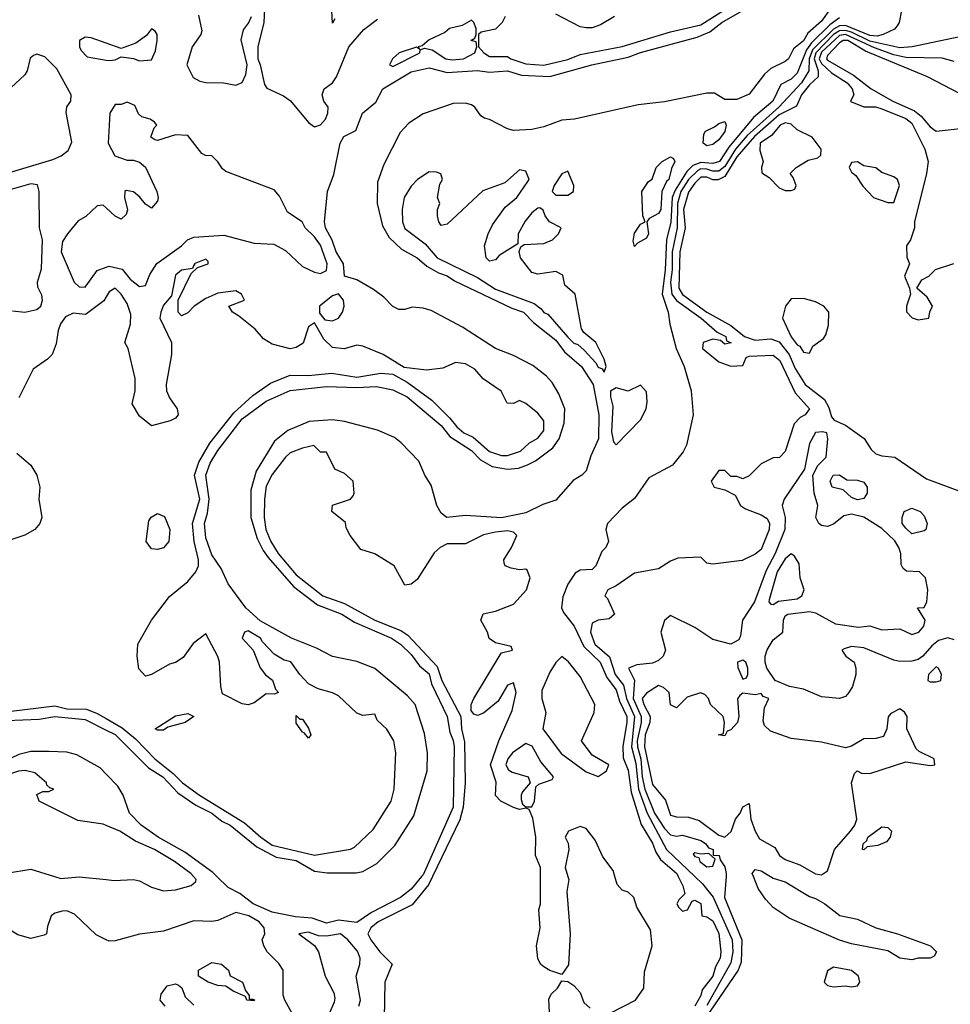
# Model space of a CAD drawing. Header units: inches. Extents: x 2348341 to 2479810, y 460419 to 613669.
# Tile 489 of 656: x 2409713 to 2412797, y 549577 to 552839. Entities that reach past the tile are written whole.
import ezdxf

# ---------------------------------------------------------------- set-up
doc = ezdxf.new("R2010")
doc.units = ezdxf.units.IN
doc.header["$MEASUREMENT"] = 0
for name, color, linetype in [('C4504', 7, 'Continuous'), ('C4505', 7, 'Continuous'), ('C4514', 7, 'Continuous'), ('C4515', 7, 'Continuous')]:
    doc.layers.add(name, color=color, linetype=linetype)

msp = doc.modelspace()

# ---------------------------------------------------------------- linework, layer by layer
at = {"layer": 'C4504', "color": 2, "elevation": 22}
for points in [[(2410000, 549790.7), (2409966.3, 549806.3), (2409895.1, 549875.1), (2409870, 549886), (2409854.4, 549885.6), (2409830, 549879), (2409818, 549870), (2409805.4, 549834.6), (2409802, 549810), (2409794.4, 549805.6), (2409750, 549795.1), (2409707.3, 549807.3), (2409669.8, 549829.8), (2409590, 549907), (2409572, 549930), (2409547.6, 549970), (2409547.2, 549992.8), (2409552.3, 550000)], [(2409828.5, 550000), (2409850, 549993.4), (2409910, 549999.1), (2410000, 549989.7)]]:
    msp.add_lwpolyline(points, dxfattribs=at)
at = {"layer": 'C4505', "color": 2}
for points, elevation in [([(2410000, 552761.7), (2409950, 552779.3), (2409930, 552782), (2409912, 552770), (2409911.3, 552750), (2409916.9, 552736.9), (2409936.9, 552716.9), (2410000, 552705.8)], 22), ([(2409669, 552330), (2409823.3, 552376.7), (2409851.3, 552388.7), (2409874.2, 552405.8), (2409886, 552434), (2409867.6, 552532.4), (2409869.6, 552550.4), (2409882.7, 552570), (2409883.7, 552590), (2409836.5, 552676.5), (2409796.2, 552716.2), (2409770, 552725.2), (2409758.8, 552721.2), (2409748.2, 552711.8), (2409738, 552670), (2409730, 552657.2), (2409670, 552600.9)], 22), ([(2409690, 551874.3), (2409730, 551870.3), (2409770, 551879.3), (2409783.7, 551890), (2409789.4, 551910), (2409786.6, 551926.6), (2409773.2, 551953.2), (2409772.7, 551970), (2409785.6, 552014.4), (2409789.3, 552110), (2409779.5, 552150), (2409778, 552270), (2409772, 552292), (2409750, 552296), (2409650, 552266.6)], 22), ([(2410000, 552216.1), (2409990, 552225.2), (2409970, 552222.7), (2409932.3, 552187.7), (2409906.6, 552173.4), (2409871.3, 552130), (2409855.3, 552104.7), (2409850.8, 552070), (2409894, 551970), (2409910, 551954), (2409930, 551953.4), (2409970, 552008.2), (2410000, 552019.4)], 22), ([(2410000, 551920.7), (2409992.2, 551907.8), (2409935.1, 551864.9), (2409930, 551862), (2409890, 551866.6), (2409865.5, 551854.5), (2409848.8, 551831.2), (2409840.5, 551810), (2409834.6, 551765.4), (2409820.5, 551730), (2409806, 551714), (2409758.3, 551681.7), (2409710, 551586)], 22), ([(2409703.4, 551403.4), (2409750, 551363), (2409770.4, 551330), (2409780.3, 551290), (2409777, 551250), (2409786.3, 551190), (2409780.3, 551170), (2409763.1, 551150), (2409730, 551131.1), (2409684.4, 551115.6)], 22), ([(2409630, 550541.7), (2409830, 550565.6), (2409870, 550556.1), (2409934.7, 550554.7), (2409970, 550540.2), (2410000, 550523.3)], 22), ([(2409670, 550517.1), (2409778, 550522), (2409830, 550530.2), (2409930, 550520.2), (2410000, 550485.2)], 18), ([(2410000, 550339.4), (2409980.1, 550360.1), (2409903.1, 550403.1), (2409870, 550412), (2409810, 550414), (2409750, 550414), (2409710, 550404.2), (2409659.6, 550380.4), (2409575.9, 550324.1), (2409521.8, 550278.2), (2409497.8, 550242.2), (2409470, 550185.6), (2409450, 550160.5), (2409382.4, 550090), (2409322.8, 550037.2), (2409303.8, 550010), (2409289.7, 550000)], 18), ([(2410000, 550168.8), (2409990, 550173), (2409905.8, 550185.8), (2409778, 550250), (2409770, 550272), (2409790, 550282), (2409810, 550282), (2409826, 550290), (2409813.6, 550293.6), (2409803.1, 550303.1), (2409802, 550310), (2409763.7, 550343.7), (2409731.4, 550351.4), (2409709.4, 550349.4), (2409653, 550330), (2409550, 550252.9), (2409478.3, 550141.7), (2409367.1, 550032.9), (2409340.8, 550000)], 22), ([(2409552.3, 550000), (2409555.5, 550004.5), (2409569.5, 550010.5), (2409610, 550013.4), (2409670, 550010.8), (2409750, 550024), (2409828.5, 550000)], 22)]:
    msp.add_lwpolyline(points, dxfattribs=dict(at, elevation=elevation))
at = {"layer": 'C4514', "color": 2}
for points, elevation in [([(2410000, 549989.7), (2410026.9, 549986.9), (2410090, 549990.5), (2410110, 549986), (2410150, 549964.4), (2410190, 549953), (2410230, 549955.5), (2410282, 549970), (2410296.6, 549983.4), (2410298, 549990), (2410289.3, 550000)], 22), ([(2411045, 550000), (2411010, 549958.4), (2410974.9, 549930), (2410879.3, 549880.7), (2410830, 549847.8), (2410770, 549855.6), (2410730, 549845.8), (2410682, 549862), (2410626.8, 549866.8), (2410550, 549882), (2410487, 549910), (2410443.3, 549943.3), (2410403.7, 549963.7), (2410366.2, 550000)], 18), ([(2411081.1, 550000), (2411067.7, 549972.3), (2411013.7, 549906.3), (2410901.1, 549850), (2410876.9, 549830), (2410867.4, 549810), (2410876.4, 549790), (2410906.4, 549750), (2410947.7, 549710), (2410923.6, 549650), (2410920.9, 549530)], 22), ([(2411529.9, 550000), (2411533, 549990), (2411526.8, 549950), (2411537, 549810), (2411532.2, 549707.8), (2411510, 549675.3), (2411470, 549689), (2411450, 549701.2), (2411439, 549710), (2411430, 549728), (2411426, 549770), (2411438, 549830), (2411434, 549890), (2411439, 549910), (2411439.2, 550000)], 22), ([(2411670, 549547.7), (2411754, 549590), (2411782, 549630), (2411784, 549684), (2411809.3, 549770), (2411803.1, 549823.1), (2411758.6, 549898.6), (2411748.7, 549930), (2411730, 549948.7), (2411710, 549955.3), (2411693.2, 549973.2), (2411685.8, 550000)], 22), ([(2411895.4, 550000), (2411911.1, 549968.9), (2411916.9, 549943.1), (2411896.9, 549923.1), (2411891.3, 549910), (2411896.9, 549896.9), (2411910, 549884.7), (2411926, 549890), (2411942, 549918), (2411950, 549922), (2411970, 549911), (2411974, 549870), (2411990, 549866), (2412010, 549853), (2412030, 549811), (2412036.4, 549750), (2412034, 549730), (2412019, 549701), (2412010, 549669.5), (2411975.3, 549624.7), (2411970, 549605.2), (2411950.3, 549570)], 22), ([(2411950.8, 550000), (2411975.9, 549975.9), (2412011.2, 549931.2), (2412073.7, 549790), (2412076.3, 549750), (2412070, 549714), (2411990, 549572.1)], 26), ([(2412054.1, 550000), (2412049.1, 549930), (2412106.4, 549790), (2412103.7, 549716.3), (2412093.7, 549690), (2411984.5, 549530)], 30), ([(2412201.6, 550000), (2412210, 549994.9), (2412250, 549982), (2412330, 549933.4), (2412350, 549927.7), (2412381, 549910), (2412430.7, 549870.7), (2412490, 549859.1), (2412550.4, 549830.4), (2412622, 549810), (2412731.3, 549770), (2412751.3, 549750), (2412743.6, 549736.4), (2412730, 549729.2), (2412690, 549729), (2412670, 549724), (2412630, 549729), (2412590, 549754), (2412470, 549777.2), (2412430, 549789.3), (2412262.5, 549862.5), (2412210, 549897.2), (2412184.8, 549924.8), (2412160.1, 549960.1), (2412144.7, 550000)], 30), ([(2410634.2, 549514.2), (2410592, 549590), (2410586.8, 549606.8), (2410586, 549690), (2410571.6, 549711.6), (2410533.2, 549750), (2410522.7, 549770), (2410517.2, 549790), (2410525.2, 549810), (2410523.7, 549830), (2410507, 549850), (2410472.3, 549870), (2410430, 549880.7), (2410370, 549854.7), (2410350, 549851.2), (2410290, 549853.3), (2410190, 549818.4), (2410110, 549809.5), (2410030, 549786.6), (2410010, 549786), (2410000, 549790.7)], 22), ([(2410837.2, 549570), (2410842.7, 549590), (2410828.7, 549670), (2410840.9, 549710), (2410842, 549730), (2410832.5, 549752.5), (2410800.7, 549790), (2410776, 549810), (2410730, 549802.6), (2410703.6, 549803.6), (2410670, 549815.8), (2410638.8, 549810), (2410690, 549771), (2410704, 549750), (2410725.5, 549670), (2410754.4, 549614.4), (2410757.3, 549597.3), (2410755.9, 549584.1), (2410740.7, 549550)], 22), ([(2410195.3, 549570), (2410179, 549590), (2410182, 549610), (2410202, 549638), (2410230, 549644.7), (2410239.8, 549639.8), (2410250.8, 549630.8), (2410261.6, 549601.6), (2410290, 549574)], 22), ([(2411469, 549550), (2411466.8, 549593.2), (2411474, 549610), (2411495.3, 549630), (2411510, 549654), (2411530, 549652), (2411550, 549638.8), (2411570, 549616), (2411583, 549583), (2411603.4, 549563.4)], 22)]:
    msp.add_lwpolyline(points, dxfattribs=dict(at, elevation=elevation))
for points, elevation in [([(2410474, 549594), (2410486, 549594), (2410490.9, 549590.9), (2410490, 549588), (2410466, 549590), (2410462, 549602), (2410420.4, 549620.4), (2410396.4, 549636.4), (2410370, 549639), (2410338, 549650), (2410306, 549670), (2410306, 549690), (2410350, 549714.8), (2410382, 549710), (2410404.7, 549690), (2410411.1, 549671.1), (2410451.3, 549650), (2410462, 549622), (2410474, 549606)], 22), ([(2412410, 549699.3), (2412390, 549688), (2412378.8, 549650), (2412390, 549638.8), (2412410, 549634.8), (2412450, 549637.3), (2412470, 549634), (2412490, 549638), (2412497.2, 549650), (2412492.7, 549670), (2412470, 549689)], 34)]:
    msp.add_lwpolyline(points, close=True, dxfattribs=dict(at, elevation=elevation))
at = {"layer": 'C4515', "color": 2}
for points, elevation in [([(2412430, 552919.3), (2412370, 552835.1), (2412325.4, 552794.6), (2412310, 552769.8), (2412277.5, 552742.5), (2412260.5, 552710), (2412250, 552700.7), (2412202, 552678), (2412181.5, 552658.5), (2412130, 552593.2), (2412090, 552575.3), (2412050, 552575.3), (2412016, 552596), (2411990, 552596), (2411850, 552567.6), (2411762.9, 552557.1), (2411552, 552510), (2411510, 552506.3), (2411450, 552484.7), (2411410, 552475.6), (2411350, 552472.3), (2411330, 552478), (2411270, 552509.2), (2411253.2, 552513.2), (2411241.2, 552521.2), (2411222, 552550), (2411210, 552557.2), (2411190, 552562.7), (2411150, 552562), (2411050, 552527), (2411003.1, 552496.9), (2410973.8, 552466.2), (2410919.9, 552360.1), (2410898.8, 552301.2), (2410898.4, 552230), (2410916, 552156), (2410937.2, 552117.2), (2410978.5, 552078.5), (2411030, 552050.3), (2411062.4, 552022.4), (2411100.7, 552000.7), (2411130, 551990.2), (2411154, 551974), (2411343.6, 551883.6), (2411383, 551870), (2411416.3, 551836.3), (2411490, 551777), (2411519.1, 551739.1), (2411574.6, 551690), (2411614, 551630), (2411632.4, 551530), (2411631.3, 551450), (2411605.5, 551394.5), (2411590, 551344.5), (2411575.5, 551330), (2411547.1, 551312.9), (2411490, 551247.1), (2411447, 551233), (2411390, 551205.1), (2411310, 551188.7), (2411190, 551196), (2411128.7, 551190), (2411110, 551204), (2411096, 551230), (2411076.9, 551296.9), (2411056, 551330), (2411036.2, 551376.2), (2410977.4, 551437.4), (2410954.9, 551454.9), (2410898.9, 551478.9), (2410790, 551507.8), (2410750, 551514), (2410672.2, 551507.8), (2410601.7, 551478.3), (2410557.7, 551442.3), (2410496.5, 551343.5), (2410479.2, 551280.8), (2410479.5, 551190), (2410500.7, 551120.7), (2410520.4, 551080.4), (2410537.2, 551057.2), (2410620.6, 550960.6), (2410700.2, 550900.2), (2410780.5, 550870), (2410823, 550843), (2410944.9, 550790), (2410975.3, 550770), (2411010, 550735.3), (2411038.2, 550698.2), (2411070, 550671.8), (2411078.2, 550638.2), (2411130, 550530.6), (2411138.5, 550478.5), (2411150, 550450.7), (2411152.8, 550430), (2411150.2, 550230), (2411050, 550006), (2411045, 550000)], 18), ([(2411322, 552850), (2411312, 552830), (2411290, 552808), (2411242, 552798), (2411234, 552790), (2411234, 552750), (2411251, 552730), (2411270, 552717.3), (2411330, 552717.6), (2411340.5, 552710), (2411390, 552693.1), (2411450, 552689.2), (2411530, 552707.2), (2411570, 552724.7), (2411710, 552750.3), (2411870, 552799.1), (2411970, 552822.2), (2412106, 552910)], 22), ([(2410000, 550485.2), (2410030, 550470.2), (2410140.6, 550360.6), (2410188, 550330), (2410237.6, 550277.6), (2410296.7, 550236.7), (2410350.3, 550210), (2410383, 550183), (2410410.4, 550170), (2410498.6, 550098.6), (2410563.7, 550063.7), (2410630, 550052.8), (2410690, 550017.6), (2410732.3, 550012.3), (2410828.1, 550011.9), (2410850, 550016.4), (2410897.1, 550042.9), (2410956.9, 550103.1), (2411019.1, 550200.9), (2411063, 550350), (2411064.7, 550410), (2411054.5, 550474.5), (2411024.2, 550570), (2410998.4, 550598.4), (2410890, 550689.4), (2410830, 550712.3), (2410750, 550729.6), (2410696.9, 550756.9), (2410614, 550790), (2410510, 550847.1), (2410462.9, 550890), (2410403.6, 550970), (2410381.3, 551021.3), (2410350, 551066), (2410330, 551122), (2410325.8, 551170), (2410335.8, 551204.2), (2410341.6, 551250), (2410329.8, 551330), (2410344.2, 551370), (2410370, 551412.2), (2410450, 551516.9), (2410530, 551575.6), (2410610, 551610.2), (2410730, 551624.2), (2410830, 551620.8), (2410896.1, 551623.9), (2410950, 551612.7), (2410997.6, 551590), (2411110, 551494.6), (2411138.6, 551458.6), (2411210, 551411.4), (2411240.4, 551380.4), (2411278.7, 551358.7), (2411330, 551350.2), (2411366.3, 551353.7), (2411395.6, 551364.4), (2411422.6, 551377.4), (2411479.8, 551420.2), (2411500.7, 551450), (2411517.4, 551502.6), (2411519.6, 551550), (2411500.1, 551600.1), (2411477.7, 551637.7), (2411458.6, 551658.6), (2411413.3, 551693.3), (2411350, 551727), (2411290, 551749.6), (2411180.8, 551820.8), (2411076.3, 551876.3), (2411050, 551883.6), (2411013.7, 551886.3), (2410990, 551879), (2410970, 551879), (2410950, 551889), (2410919.7, 551919.7), (2410885.4, 551945.4), (2410830, 551977), (2410789.7, 551989.7), (2410786.3, 552030), (2410761.7, 552070), (2410748.8, 552108.8), (2410726.9, 552150), (2410723, 552170), (2410733.3, 552270), (2410754, 552326), (2410775.1, 552430), (2410787.7, 552452.3), (2410827.2, 552472.8), (2410849.4, 552530), (2410893.7, 552566.3), (2410916.2, 552610), (2411010, 552666.7), (2411070, 552680.3), (2411130, 552664.2), (2411230, 552671.6), (2411270, 552665.3), (2411330, 552670.2), (2411375.9, 552655.9), (2411470, 552651.3), (2411608.7, 552690), (2411730, 552715.2), (2411770, 552731.2), (2411958.6, 552781.4), (2412000.7, 552799.3), (2412039.5, 552830), (2412122.4, 552877.6)], 18), ([(2410524.9, 552875.1), (2410522, 552830), (2410502.4, 552750), (2410502, 552710), (2410510.5, 552690), (2410524.2, 552624.2), (2410532.2, 552612.2), (2410587.1, 552587.1), (2410610.4, 552570.4), (2410670, 552498.8), (2410690, 552484.9), (2410710, 552490.7), (2410726.6, 552510), (2410734.5, 552530), (2410735.1, 552550), (2410720.9, 552570), (2410715.1, 552590), (2410722.7, 552610), (2410749.4, 552630), (2410763.6, 552650), (2410804.5, 552750), (2410853.5, 552806.5), (2410899.1, 552840.9)], 22), ([(2410305.5, 552854.5), (2410316.9, 552803.1), (2410314, 552790), (2410284.9, 552750), (2410266.8, 552690), (2410288.2, 552648.2), (2410310, 552636), (2410330, 552631), (2410389.2, 552630.8), (2410430, 552622), (2410450, 552631), (2410462.5, 552657.5), (2410466.6, 552690), (2410447, 552773), (2410454.5, 552805.5), (2410472, 552828), (2410481.2, 552850)], 22), ([(2410758, 552842), (2410750, 552828), (2410748, 552870)], 22), ([(2411684.7, 552850), (2411637.6, 552822.4), (2411610, 552812), (2411590, 552812), (2411570, 552816), (2411490, 552858)], 22), ([(2412430, 552845.3), (2412397.8, 552822.2), (2412337.3, 552762.7), (2412320.2, 552739.8), (2412290, 552662.4), (2412270, 552642), (2412235.1, 552624.9), (2412208.5, 552570), (2412144.9, 552515.1), (2412063.4, 552416.6), (2412031.9, 552370), (2412010, 552363.4), (2411970, 552366.2), (2411944, 552356), (2411923.8, 552336.2), (2411885.2, 552274.8), (2411875.9, 552250), (2411871.1, 552168.9), (2411856.1, 552110), (2411851.9, 552010), (2411842.4, 551930), (2411862.6, 551870), (2411867.9, 551830), (2411888.4, 551750), (2411915.2, 551690), (2411938.6, 551610), (2411944.4, 551530), (2411923.2, 551430), (2411912.3, 551407.7), (2411876.5, 551363.5), (2411798.3, 551321.7), (2411750, 551252.3), (2411710, 551220.9), (2411661, 551170), (2411656, 551150), (2411664.7, 551110), (2411656, 551090), (2411642.8, 551077.2), (2411622.8, 551030), (2411610, 551017.2), (2411570, 551015.3), (2411554.4, 551005.6), (2411530, 550969), (2411513.3, 550926.7), (2411508.4, 550890), (2411515.4, 550875.4), (2411550.3, 550830), (2411582.7, 550762.7), (2411637.3, 550710), (2411659.1, 550659.1), (2411690, 550618.7), (2411701.2, 550581.2), (2411724.7, 550530), (2411725.5, 550510), (2411712.1, 550432.1), (2411713.3, 550393.3), (2411730, 550352), (2411739.4, 550279.4), (2411772.1, 550172.1), (2411810, 550110.4), (2411821.2, 550081.2), (2411836.5, 550056.5), (2411890.3, 550010), (2411895.4, 550000)], 22), ([(2412634.8, 552870), (2412627.3, 552830), (2412621.1, 552818.9), (2412612.2, 552807.8), (2412574.8, 552790), (2412554.6, 552785.4), (2412530, 552786.6), (2412450, 552820.1), (2412430, 552819.5), (2412410, 552808.5), (2412340.7, 552739.3), (2412329.6, 552710), (2412327.8, 552670), (2412304, 552630), (2412229.3, 552550), (2412124.4, 552455.6), (2412084.8, 552410), (2412050, 552353.3), (2412030, 552337.6), (2412010, 552337.2), (2411990, 552344.7), (2411970, 552344.9), (2411960.3, 552339.7), (2411929.7, 552310.3), (2411904.5, 552270), (2411893.1, 552230), (2411891.9, 552150), (2411875, 552070), (2411875, 552010), (2411869.5, 551969.5), (2411873.9, 551930), (2411890, 551909.1), (2411971.4, 551850), (2412024.4, 551804.4), (2412053, 551790), (2412055.3, 551775.3), (2412071, 551769), (2412050, 551764), (2412036, 551776), (2412010, 551780.9), (2411978, 551770), (2411976, 551750), (2412030, 551706), (2412070, 551691.3), (2412110, 551694), (2412120.2, 551719.8), (2412130, 551724.7), (2412210, 551728.2), (2412232.6, 551710), (2412282.6, 551602.6), (2412330.3, 551549.7), (2412316, 551530), (2412299, 551521), (2412279.9, 551500.1), (2412250, 551408), (2412230.9, 551389.1), (2412210, 551388), (2412170, 551368), (2412130, 551328), (2412110, 551318), (2412090, 551326), (2412070, 551326), (2412050, 551346), (2412030, 551346), (2412004.7, 551310), (2412014, 551290), (2412050, 551282), (2412083.6, 551263.6), (2412102, 551230), (2412118, 551218), (2412170, 551199.1), (2412190, 551186), (2412198, 551170), (2412197.1, 551150), (2412170, 551084), (2412150, 551068.7), (2412107.3, 551047.3), (2412010, 551035.3), (2411990, 551038), (2411970, 551058), (2411894.6, 551054.6), (2411870, 551045.2), (2411830, 551019.3), (2411750, 551005.1), (2411690, 550963.7), (2411662, 550950), (2411652, 550930), (2411661, 550921), (2411684.7, 550870), (2411666.4, 550853.6), (2411630, 550849.5), (2411610, 550839.3), (2411605.2, 550810), (2411618.9, 550770), (2411668, 550728), (2411686.3, 550670), (2411713.9, 550633.9), (2411724.2, 550590), (2411751.1, 550530), (2411740.6, 550430), (2411754.6, 550374.6), (2411763.4, 550290), (2411793, 550210), (2411857.1, 550090), (2411950.8, 550000)], 26), ([(2410000, 552705.8), (2410010, 552704), (2410030, 552706.8), (2410050, 552716), (2410090, 552710.8), (2410110, 552703), (2410150, 552706), (2410163.2, 552736.8), (2410169.2, 552770), (2410168.7, 552790), (2410162, 552802), (2410150, 552808.7), (2410133.2, 552786.8), (2410098.7, 552761.3), (2410050, 552744), (2410000, 552761.7)], 22), ([(2412850, 552787.3), (2412670.9, 552749.1), (2412630, 552746.1), (2412530, 552767.9), (2412470, 552798.7), (2412450, 552804), (2412430, 552802.8), (2412409.8, 552790.2), (2412351.7, 552730), (2412346, 552710), (2412359.3, 552670), (2412358.9, 552650), (2412330, 552623.1), (2412304.2, 552590), (2412286.9, 552553.1), (2412230, 552523.7), (2412147.8, 552452.2), (2412090, 552385), (2412050, 552319.3), (2412028.3, 552308.3), (2412010, 552308.3), (2411990, 552317.7), (2411970, 552317.4), (2411950, 552297.4), (2411930, 552267.6), (2411912.9, 552210), (2411918.8, 552150), (2411900.6, 552070), (2411896.9, 551950), (2411910, 551928.5), (2411990.4, 551870), (2412070, 551826), (2412114.9, 551790), (2412150, 551777.6), (2412202, 551782), (2412230, 551771.4), (2412263.2, 551730), (2412283.2, 551683.2), (2412316, 551630), (2412380.5, 551580.5), (2412394.3, 551554.3), (2412403.4, 551523.4), (2412412, 551512), (2412450, 551495.6), (2412511.8, 551451.8), (2412535.1, 551415.1), (2412550, 551401.3), (2412570, 551394.3), (2412613.4, 551390), (2412718.3, 551318.3), (2412834.6, 551274.6)], 30), ([(2412810, 552701.2), (2412770, 552711.6), (2412650, 552714.5), (2412610, 552723.2), (2412545.7, 552745.7), (2412450, 552789.9), (2412430, 552787), (2412370, 552732.1), (2412362.9, 552710), (2412370, 552694), (2412403.7, 552663.7), (2412455.6, 552630), (2412471.8, 552610), (2412477.3, 552590), (2412466, 552570), (2412470, 552567.3), (2412510.8, 552550.8), (2412549.6, 552550.4), (2412570, 552543.8), (2412650, 552512.3), (2412670, 552497), (2412712.7, 552410), (2412724, 552370), (2412718, 552330), (2412678, 552170), (2412678, 552150), (2412664.7, 552110), (2412652, 552090), (2412652.7, 552052.7), (2412662, 552030), (2412644.7, 551990), (2412662, 551950), (2412664.7, 551930), (2412651.3, 551890), (2412651.6, 551871.6), (2412671.1, 551851.1), (2412690, 551844.7), (2412726, 551850), (2412728.9, 551871.1), (2412738, 551890), (2412720.4, 551920.4), (2412686, 551950), (2412703.1, 551976.9), (2412726, 551990), (2412748.4, 552011.6), (2412808.9, 552031.1)], 34), ([(2412830, 552594), (2412721.2, 552650), (2412515.5, 552735.5), (2412456.9, 552770), (2412441.6, 552770), (2412430, 552763.1), (2412390, 552720.7), (2412386.6, 552710), (2412390, 552705.4), (2412475.8, 552655.8), (2412534.9, 552610), (2412606.4, 552570), (2412677.9, 552537.9), (2412700.2, 552520.2), (2412730, 552484.4), (2412750, 552470.4), (2412830, 552478.6)], 38), ([(2410000, 552019.4), (2410010, 552023.1), (2410052.4, 552012.4), (2410079.9, 551979.9), (2410110, 551955.5), (2410130, 551959.1), (2410144.9, 551995.1), (2410168.2, 552031.8), (2410249.3, 552090), (2410269.7, 552110.3), (2410290, 552118.9), (2410390, 552125.3), (2410490, 552098.4), (2410555.6, 552095.6), (2410594.2, 552074.2), (2410650, 552021.3), (2410690, 552002.3), (2410710, 551998.7), (2410730, 552008.4), (2410732.6, 552030), (2410710, 552091.8), (2410690, 552119.5), (2410659, 552150), (2410649.2, 552169.2), (2410601.2, 552201.2), (2410574.7, 552254.7), (2410556.1, 552276.1), (2410396.6, 552336.6), (2410384.8, 552344.8), (2410370, 552368.7), (2410350, 552388.7), (2410328.9, 552388.9), (2410316.4, 552396.4), (2410270, 552456), (2410230, 552458), (2410170, 552439), (2410161.2, 552441.2), (2410148, 552450), (2410159, 552481), (2410168, 552490), (2410160.4, 552500.4), (2410146, 552510), (2410118, 552518), (2410107.3, 552527.3), (2410094.6, 552554.6), (2410070, 552566), (2410050, 552558), (2410030, 552558), (2410012, 552530), (2410006, 552430), (2410028.2, 552388.2), (2410070, 552374), (2410090, 552374), (2410110, 552367.7), (2410130, 552350.8), (2410168, 552270), (2410172.7, 552250), (2410170, 552238), (2410150, 552215.3), (2410130, 552228), (2410111.4, 552251.4), (2410090, 552269), (2410066, 552274), (2410062, 552270), (2410061, 552250), (2410070.9, 552209.1), (2410066, 552194), (2410050, 552178), (2410030, 552188.7), (2410000, 552216.1)], 22), ([(2410000, 550523.3), (2410053.2, 550493.2), (2410096.7, 550456.7), (2410160.8, 550390), (2410221.9, 550341.9), (2410253.1, 550310), (2410309.1, 550269.1), (2410458.4, 550178.4), (2410512.4, 550130), (2410550, 550103.7), (2410689.7, 550070.3), (2410809.5, 550090.5), (2410822.7, 550097.3), (2410884.1, 550155.9), (2410943.7, 550250), (2410954.5, 550290), (2410959.3, 550410), (2410952.7, 550450), (2410930, 550488.7), (2410898, 550518), (2410890, 550538), (2410850, 550534), (2410830, 550541.2), (2410770, 550599), (2410750, 550609), (2410702, 550622), (2410670, 550639), (2410641.2, 550670), (2410611.9, 550711.9), (2410590, 550717.2), (2410556.9, 550736.9), (2410517.6, 550777.6), (2410511.6, 550790), (2410470, 550814.5), (2410458, 550810), (2410451, 550790), (2410487.3, 550750), (2410510, 550691.3), (2410528, 550668), (2410550.6, 550650.6), (2410561, 550621), (2410571.3, 550610), (2410556, 550604), (2410530, 550605.2), (2410490, 550576), (2410470, 550569.4), (2410450, 550572.7), (2410385.6, 550605.6), (2410379.3, 550630), (2410375.1, 550710), (2410370, 550728.7), (2410330, 550804), (2410287.6, 550772.4), (2410254.6, 550725.4), (2410230, 550709.2), (2410210, 550704), (2410150, 550669.3), (2410130, 550663.7), (2410108.2, 550688.2), (2410102.4, 550730), (2410104.5, 550770), (2410149.6, 550850), (2410210, 550928), (2410270, 550977.3), (2410297, 551010), (2410305.6, 551030), (2410306.3, 551050), (2410291.7, 551110), (2410286, 551170), (2410310.6, 551250), (2410292.4, 551330), (2410306.9, 551373.1), (2410343.5, 551436.5), (2410423.1, 551536.9), (2410486, 551594), (2410544.9, 551635.1), (2410610, 551661.3), (2410670, 551660.9), (2410748.1, 551668.1), (2410830, 551655.4), (2410910, 551668.1), (2410950, 551664.9), (2410997.8, 551637.8), (2411078.9, 551578.9), (2411139, 551519), (2411161.5, 551490), (2411185.3, 551470), (2411216.4, 551456.4), (2411270, 551408), (2411310, 551394.9), (2411330, 551395.3), (2411372.3, 551410), (2411402.3, 551437.7), (2411430, 551453), (2411450, 551478), (2411449.6, 551509.6), (2411430, 551535.3), (2411390, 551568), (2411370, 551578), (2411350, 551568), (2411328.7, 551568.7), (2411308.4, 551608.4), (2411249.4, 551649.4), (2411221.2, 551681.2), (2411190, 551699), (2411156.9, 551703.1), (2411115.3, 551684.7), (2411061.4, 551678.6), (2410986.8, 551686.8), (2410917.2, 551730), (2410850, 551758), (2410830, 551761.2), (2410788.7, 551748.7), (2410750, 551752.7), (2410721, 551781), (2410690, 551835.3), (2410670, 551822), (2410652.2, 551767.8), (2410630, 551753.2), (2410610, 551749), (2410550, 551763.7), (2410521.7, 551781.7), (2410493.6, 551813.6), (2410438.6, 551858.6), (2410418, 551870), (2410406, 551890), (2410458, 551910), (2410448.7, 551930), (2410430, 551941.2), (2410370, 551933.2), (2410330, 551916), (2410292, 551890), (2410270, 551868), (2410250, 551858), (2410238, 551870), (2410238, 551910), (2410282, 551998), (2410302, 552018), (2410338, 552030), (2410338, 552038), (2410330, 552046), (2410292, 552030), (2410294, 552026), (2410290, 552026), (2410285.4, 552014.6), (2410250, 552009.2), (2410230, 551993.2), (2410216, 551924), (2410190, 551894), (2410181, 551870), (2410178, 551850), (2410216, 551770), (2410216, 551730), (2410198.4, 551630), (2410199.3, 551610), (2410210, 551586), (2410234.8, 551550), (2410238.8, 551530), (2410230, 551519), (2410212, 551510), (2410150, 551493.2), (2410110, 551526), (2410086, 551566), (2410096.2, 551610), (2410095.6, 551650), (2410072.3, 551750), (2410061.2, 551770), (2410080.5, 551830), (2410082, 551862), (2410070, 551899), (2410049.3, 551930), (2410030, 551949.3), (2410010, 551937.2), (2410000, 551920.7)], 22), ([(2412810, 550784.4), (2412788.8, 550791.2), (2412757.8, 550782.2), (2412735.6, 550764.4), (2412706.4, 550730), (2412690, 550719.1), (2412670, 550714), (2412630, 550712.8), (2412610, 550717.4), (2412510, 550758.4), (2412470, 550762.7), (2412445.5, 550754.5), (2412438, 550750), (2412451, 550730), (2412478, 550710), (2412484.4, 550690), (2412483.7, 550670), (2412472.9, 550630), (2412461.3, 550610), (2412450, 550596.2), (2412430, 550589.6), (2412370, 550595.1), (2412310, 550621.3), (2412264, 550630), (2412216.2, 550650), (2412188.5, 550690), (2412183.1, 550710), (2412184, 550730), (2412190, 550750.8), (2412210, 550784.9), (2412242, 550810), (2412244.4, 550850), (2412250, 550864), (2412259, 550870), (2412330, 550878.7), (2412350, 550873.7), (2412417, 550837), (2412493.3, 550826.7), (2412530, 550830.4), (2412570, 550817.1), (2412630, 550820.5), (2412670, 550802), (2412693.2, 550810), (2412709, 550830), (2412713.2, 550850), (2412688, 550890), (2412710, 550892), (2412719, 550910), (2412722.7, 550950), (2412714.5, 550990), (2412695.3, 551010), (2412652.1, 551012.1), (2412640.7, 551020.7), (2412634.5, 551034.5), (2412633.5, 551070), (2412626.9, 551090), (2412612.7, 551112.7), (2412570, 551153), (2412510.7, 551190.7), (2412470, 551200.4), (2412444.2, 551195.8), (2412410, 551167.6), (2412390, 551159.6), (2412370, 551162.9), (2412360.9, 551170), (2412351.8, 551190), (2412358, 551230), (2412345.4, 551270), (2412341.6, 551330), (2412357.5, 551362.5), (2412385.6, 551390), (2412391.6, 551450), (2412388, 551470), (2412374, 551474), (2412350, 551471.3), (2412330, 551435.3), (2412314, 551350), (2412246.7, 551250), (2412240.4, 551230), (2412250.3, 551190), (2412248.2, 551150), (2412216.6, 551070), (2412186.3, 551013.7), (2412147.7, 550910), (2412108.7, 550850), (2412102, 550798), (2412095.8, 550784.2), (2412069.8, 550769.8), (2412010, 550785.1), (2411950, 550825.1), (2411870, 550865.2), (2411850, 550848.7), (2411838, 550810), (2411853.4, 550750), (2411845.3, 550730), (2411830, 550715.8), (2411810, 550707.1), (2411758.4, 550701.6), (2411731, 550690), (2411750.3, 550650.3), (2411745.8, 550590), (2411772.1, 550530), (2411772.6, 550510), (2411759.9, 550450), (2411760.8, 550430), (2411771.7, 550390), (2411776.1, 550330), (2411784.7, 550290), (2411816.8, 550210), (2411850, 550159.6), (2411870, 550138), (2411890, 550134), (2411910, 550137.1), (2411970, 550119.1), (2411986, 550110), (2411995.5, 550095.5), (2412010.7, 550090), (2412011.3, 550071.3), (2412030.8, 550070), (2412034.8, 550054.8), (2412050, 550032), (2412054.8, 550010), (2412054.1, 550000)], 30), ([(2411439.2, 550000), (2411439.3, 550030), (2411422.7, 550070), (2411424, 550130), (2411413.6, 550193.6), (2411402, 550222), (2411390, 550226), (2411370, 550222), (2411349.3, 550229.3), (2411308, 550250), (2411290, 550268), (2411292.7, 550312.7), (2411273.2, 550370), (2411300.9, 550450), (2411345.6, 550550), (2411358.4, 550610), (2411350, 550642), (2411330, 550634), (2411298.5, 550581.5), (2411250, 550540.9), (2411230, 550533.2), (2411218, 550538), (2411209.2, 550550), (2411209.3, 550570), (2411218, 550590), (2411305.4, 550734.6), (2411310, 550741), (2411346, 550750), (2411342, 550762), (2411290, 550774), (2411268.7, 550788.7), (2411264, 550810), (2411241.2, 550850), (2411249.5, 550870.5), (2411290, 550879.1), (2411350, 550902.8), (2411393.2, 550950), (2411405.2, 550990), (2411395.1, 551015.1), (2411390, 551019), (2411370, 551016), (2411341.5, 551021.5), (2411322, 551030), (2411319, 551039), (2411317.2, 551050), (2411342.9, 551090), (2411360.9, 551130), (2411350, 551140.9), (2411330, 551145.6), (2411290, 551141), (2411250, 551132.6), (2411190, 551102.9), (2411130, 551102), (2411106.8, 551090), (2411087.1, 551072.9), (2411030, 550984), (2411010, 550969.3), (2410990, 550965.2), (2410954, 551030), (2410890, 551069.2), (2410844.1, 551084.1), (2410808, 551130), (2410795.3, 551155.3), (2410792.7, 551172.7), (2410748, 551210), (2410750, 551231), (2410809, 551251), (2410818, 551262), (2410822, 551270), (2410818, 551310), (2410790, 551335.3), (2410758, 551350), (2410730, 551406), (2410710, 551406), (2410688, 551428), (2410650, 551419.3), (2410610, 551403.7), (2410594, 551390), (2410550, 551332.3), (2410530, 551293.2), (2410524, 551250), (2410523.6, 551190), (2410529.3, 551150), (2410545.4, 551110), (2410570, 551070.3), (2410630, 551000.2), (2410718, 550930), (2410790, 550904.5), (2410890, 550849.3), (2410975.8, 550815.8), (2410999.8, 550799.8), (2411096.3, 550696.3), (2411112.4, 550650), (2411175.5, 550530), (2411177.3, 550490), (2411186.8, 550446.8), (2411189.3, 550310), (2411183.2, 550230), (2411171.8, 550188.2), (2411081.1, 550000)], 22), ([(2410366.2, 550000), (2410352.9, 550012.9), (2410260.4, 550080.4), (2410172.7, 550130), (2410116, 550170), (2410077.2, 550210), (2410056, 550270), (2410038.9, 550298.9), (2410000, 550339.4)], 18), ([(2410289.3, 550000), (2410280.7, 550010), (2410226.6, 550050), (2410159.5, 550090), (2410097.5, 550117.5), (2410045.2, 550150), (2410000, 550168.8)], 22), ([(2411685.8, 550000), (2411680.2, 550020.2), (2411645.4, 550065.4), (2411620.1, 550120.1), (2411590, 550159), (2411570, 550166), (2411531.3, 550150), (2411521, 550130), (2411530.5, 550110.5), (2411532.7, 550090), (2411520.7, 550030), (2411529.9, 550000)], 22), ([(2412144.7, 550000), (2412140.9, 550010), (2412150, 550022.8), (2412170, 550019.1), (2412201.6, 550000)], 30)]:
    msp.add_lwpolyline(points, dxfattribs=dict(at, elevation=elevation))
for points, elevation in [([(2411210, 552838), (2411179.8, 552820.2), (2411138, 552810), (2411122.5, 552797.5), (2411070, 552772.7), (2411047.5, 552752.5), (2411034, 552750), (2411038, 552742), (2411028.4, 552748.4), (2410971, 552730), (2410948.2, 552710), (2410938.8, 552690), (2410950, 552684.9), (2411039, 552730), (2411040.2, 552739.8), (2411054.6, 552745.4), (2411079.9, 552739.9), (2411125.5, 552710), (2411146.5, 552706.5), (2411184, 552710), (2411222, 552730), (2411228, 552750), (2411226, 552766), (2411208.7, 552770), (2411222, 552778), (2411226, 552790), (2411226, 552810), (2411218, 552830)], 22), ([(2411990, 552422), (2411978, 552430), (2411980.4, 552459.6), (2411986, 552470), (2412016, 552484), (2412030, 552496), (2412050, 552502), (2412054.8, 552490), (2412050, 552469), (2412030, 552441.2), (2412010, 552426)], 18), ([(2412250, 552497.7), (2412233.4, 552490), (2412204.4, 552455.6), (2412166.5, 552430), (2412165.7, 552405.7), (2412177.3, 552370), (2412171.3, 552350), (2412172, 552332), (2412196.9, 552316.9), (2412230, 552282), (2412250, 552274), (2412270, 552274), (2412282, 552278), (2412286, 552290), (2412276.4, 552316.4), (2412266, 552330), (2412286, 552350), (2412325.6, 552374.4), (2412358, 552382), (2412368, 552390), (2412368.7, 552410), (2412339, 552450), (2412290, 552474.5), (2412270, 552493)], 34), ([(2411750, 552088), (2411745.6, 552105.6), (2411750, 552132), (2411770, 552162), (2411786, 552170), (2411778, 552190), (2411775.3, 552270), (2411796.4, 552303.6), (2411808.7, 552311.3), (2411822, 552350), (2411842, 552370), (2411870, 552384.7), (2411879.8, 552379.8), (2411884.7, 552370), (2411873.2, 552346.8), (2411864.7, 552310), (2411856.8, 552303.2), (2411841, 552270), (2411838, 552210), (2411830, 552197.2), (2411799.6, 552180.4), (2411791.3, 552170), (2411797.3, 552130), (2411790, 552115.3), (2411760.7, 552099.3)], 18), ([(2412490, 552368), (2412470, 552366), (2412462, 552350), (2412470, 552334), (2412483.6, 552323.6), (2412507.5, 552287.5), (2412542, 552250), (2412590, 552234), (2412610, 552234), (2412628.7, 552290), (2412622, 552310), (2412610, 552319), (2412570, 552333.2), (2412550, 552348.7), (2412510, 552355.3)], 34), ([(2411370, 552342), (2411321.4, 552298.6), (2411247.7, 552272.3), (2411130, 552162), (2411110, 552158), (2411102, 552170), (2411098, 552190), (2411098, 552210), (2411106, 552230), (2411098, 552250), (2411105.2, 552294.8), (2411114, 552310), (2411108.4, 552328.4), (2411094.6, 552334.6), (2411070, 552335.3), (2411032, 552310), (2411010, 552288), (2410986.8, 552250), (2410980.7, 552210), (2410982, 552170), (2410990, 552147.3), (2411057.1, 552097.1), (2411097.1, 552050), (2411230, 551985.5), (2411290, 551946.2), (2411418.5, 551898.5), (2411441.3, 551881.3), (2411450, 551868.7), (2411463.4, 551863.4), (2411530, 551787.2), (2411550, 551767.4), (2411562.6, 551762.6), (2411584.2, 551744.2), (2411622.6, 551702.6), (2411630, 551688.2), (2411643, 551683), (2411650, 551671.3), (2411657, 551690), (2411650, 551714), (2411622.7, 551770), (2411582.9, 551802.9), (2411574.8, 551814.8), (2411554, 551930), (2411520.2, 551960.2), (2411512.7, 551992.7), (2411490, 552005.2), (2411430, 551996), (2411410, 552001.2), (2411373.2, 552050), (2411368.4, 552071.6), (2411373.6, 552086.4), (2411385.2, 552094.8), (2411450, 552097.3), (2411479, 552110), (2411499, 552130), (2411508, 552150), (2411469.3, 552169.3), (2411454, 552190), (2411448.4, 552208.4), (2411436.4, 552216.4), (2411430, 552215.3), (2411410, 552199), (2411388.5, 552171.5), (2411365.5, 552130), (2411363.6, 552096.4), (2411302.4, 552057.6), (2411290, 552044), (2411270, 552039), (2411259, 552050), (2411253.2, 552090), (2411265.2, 552130), (2411280.5, 552159.5), (2411322, 552218), (2411361.2, 552250), (2411397, 552303), (2411401.2, 552310), (2411390, 552338)], 22), ([(2411530, 552338), (2411510, 552329), (2411484.9, 552290), (2411478, 552270), (2411490, 552258), (2411530, 552258), (2411548, 552270), (2411549, 552290)], 22), ([(2410770, 551931), (2410750, 551924.7), (2410707.3, 551890), (2410706.8, 551866.8), (2410724.5, 551844.5), (2410750, 551841.6), (2410770, 551850.4), (2410782.6, 551870), (2410788.3, 551890), (2410786.3, 551910)], 22), ([(2412310, 551915.3), (2412270, 551914), (2412251.3, 551890), (2412241, 551850), (2412270, 551788), (2412290, 551762), (2412298, 551758), (2412310, 551738), (2412330, 551734), (2412342, 551758), (2412376.5, 551783.5), (2412384.7, 551795.3), (2412392.9, 551827.1), (2412394, 551870), (2412378, 551890), (2412350, 551904)], 34), ([(2411770, 551628), (2411730, 551608), (2411690, 551619), (2411671.3, 551608.7), (2411671, 551590), (2411678.7, 551558.7), (2411674.1, 551474.1), (2411681.1, 551441.1), (2411690, 551430.7), (2411770, 551514), (2411789.4, 551550), (2411793, 551573), (2411790, 551606)], 22), ([(2412490, 551248), (2412470, 551256), (2412442, 551282), (2412405.2, 551290), (2412399.3, 551310), (2412409.3, 551330), (2412430, 551331), (2412454.4, 551314.4), (2412490, 551314), (2412510, 551306.8), (2412522, 551290), (2412522, 551270), (2412510, 551253.2)], 26), ([(2412670, 551135.3), (2412650, 551154), (2412637.2, 551170), (2412637.2, 551190), (2412644, 551210), (2412670, 551220.7), (2412697.3, 551210), (2412710, 551194.8), (2412720.7, 551170), (2412716, 551150), (2412710, 551145.2)], 26), ([(2410170, 551083.7), (2410150, 551086), (2410132.7, 551110), (2410141.5, 551178.5), (2410149.2, 551190.8), (2410170, 551202.8), (2410193, 551193), (2410210.5, 551150), (2410207.3, 551110), (2410190, 551089.4)], 22), ([(2412270, 551069), (2412250, 551052.3), (2412223.6, 551010), (2412196.9, 550916.9), (2412196, 550910), (2412202.5, 550902.5), (2412210, 550902), (2412227.8, 550912.2), (2412290, 550920.3), (2412304.5, 550930), (2412313.2, 550950), (2412299.3, 550990), (2412296, 551036), (2412281.2, 551061.2)], 34), ([(2411510, 550729.2), (2411490, 550709.2), (2411470, 550677.2), (2411443.6, 550616.4), (2411443.7, 550590), (2411456.3, 550543.7), (2411446.8, 550490), (2411507.2, 550407.2), (2411590, 550346.8), (2411630, 550331.3), (2411650, 550344.7), (2411658, 550350), (2411666, 550370), (2411610, 550402), (2411575.3, 550450), (2411616.6, 550543.4), (2411619.6, 550570), (2411570, 550662.7), (2411531.3, 550711.3)], 22), ([(2412110, 550717.2), (2412092, 550710), (2412092.7, 550692.7), (2412110, 550654), (2412122, 550658), (2412126, 550670), (2412126, 550690), (2412119, 550710)], 34), ([(2412750, 550695.3), (2412724.7, 550670), (2412722, 550650), (2412730, 550644.7), (2412750, 550644.7), (2412766, 550650), (2412768, 550670), (2412758, 550690)], 34), ([(2411830, 550633.2), (2411790, 550607.6), (2411776.5, 550590), (2411781.2, 550570), (2411802.2, 550530), (2411801.6, 550510), (2411785.6, 550470), (2411784.1, 550430), (2411810, 550305.5), (2411853.1, 550253.1), (2411870, 550202.8), (2411890, 550197.3), (2411930, 550196.3), (2411965.2, 550185.2), (2412030, 550137.6), (2412050, 550130.5), (2412071.3, 550148.7), (2412085.1, 550190), (2412101.2, 550210), (2412110, 550231.3), (2412130, 550242), (2412136.4, 550190), (2412150.3, 550150.3), (2412164.9, 550124.9), (2412215.8, 550095.8), (2412230.8, 550070), (2412250, 550056.3), (2412298.5, 550038.5), (2412350, 550008.5), (2412370, 550006), (2412390, 550018.8), (2412413.6, 550090), (2412466.3, 550150), (2412480.5, 550170), (2412487.6, 550190), (2412469.2, 550310), (2412479, 550341), (2412488, 550350), (2412503, 550343), (2412530, 550341.3), (2412650, 550380.5), (2412730, 550367.7), (2412746, 550370), (2412744, 550390), (2412694, 550414), (2412683.6, 550423.6), (2412652.7, 550490), (2412654, 550530), (2412644.7, 550544.7), (2412630, 550555.3), (2412599.6, 550540.4), (2412591.3, 550528.7), (2412586.8, 550490), (2412575.5, 550464.5), (2412550, 550457), (2412510, 550456.2), (2412470, 550432.3), (2412450, 550426), (2412370, 550445.2), (2412270, 550457.2), (2412201.2, 550481.2), (2412180.9, 550500.9), (2412176.5, 550516.5), (2412181.2, 550558.8), (2412195.3, 550590), (2412176.4, 550596.4), (2412170, 550606), (2412150, 550602), (2412110, 550608), (2412099.6, 550600.4), (2412091.3, 550588.7), (2412096, 550530), (2412091.3, 550510), (2412070, 550486), (2412058, 550482), (2412050, 550466), (2412028, 550470), (2412046, 550474), (2412049, 550510), (2412044, 550530), (2412002, 550570), (2411995.3, 550590), (2411983.1, 550603.1), (2411968.7, 550608.7), (2411925.5, 550594.5), (2411890, 550559), (2411870, 550568.7), (2411865.2, 550610), (2411846.8, 550626.8)], 34), ([(2410170, 550485.2), (2410162, 550490), (2410230, 550533), (2410270, 550540.7), (2410290.6, 550530.6), (2410262, 550510), (2410204.7, 550495.3), (2410190, 550485.2)], 22), ([(2410642, 550522), (2410650, 550522), (2410670, 550492), (2410678, 550470), (2410670, 550458), (2410656.4, 550476.4), (2410650, 550478), (2410630, 550508), (2410630, 550534)], 22), ([(2411390, 550440.9), (2411346.8, 550410), (2411330.7, 550390), (2411324, 550370), (2411333.4, 550353.4), (2411345.5, 550345.5), (2411398, 550330), (2411404.7, 550310), (2411379.8, 550280.2), (2411374.8, 550270), (2411375.3, 550255.3), (2411379.6, 550239.6), (2411390, 550231.3), (2411410, 550231.3), (2411419.3, 550250), (2411423.1, 550296.9), (2411433.6, 550306.4), (2411478, 550322), (2411482, 550330), (2411440.5, 550380.5), (2411411.5, 550431.5)], 22), ([(2412510, 550088.7), (2412506, 550090), (2412508.4, 550108.4), (2412520.4, 550119.6), (2412524, 550130), (2412570, 550164.7), (2412590, 550162), (2412602, 550150), (2412598, 550130), (2412585.4, 550114.6), (2412556.9, 550103.1), (2412522, 550098)], 30), ([(2411950, 550078), (2411945.4, 550074.6), (2411950, 550066.8), (2411963.6, 550063.6), (2411966.8, 550050), (2411990, 550032), (2412010, 550034), (2412018, 550058), (2411996.4, 550076.4), (2411970, 550074)], 30)]:
    msp.add_lwpolyline(points, close=True, dxfattribs=dict(at, elevation=elevation))

doc.saveas('drawing.dxf')
